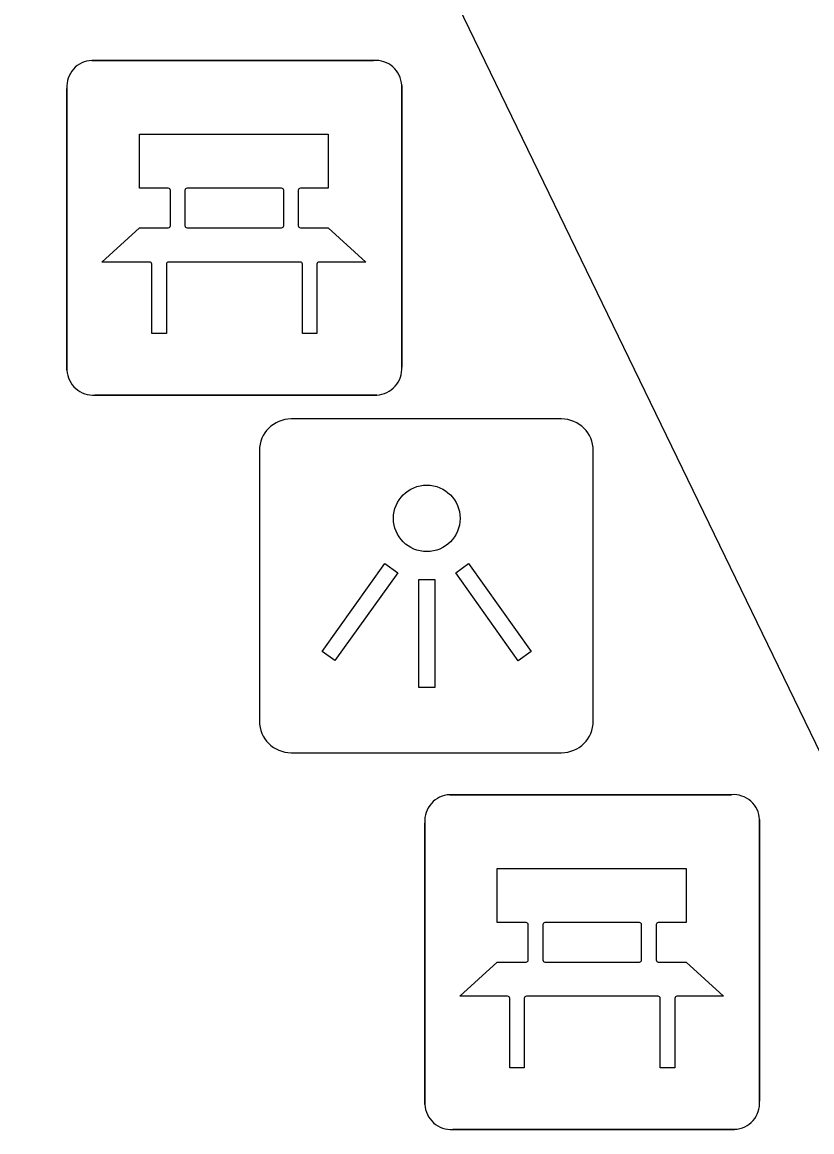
# Model space of a CAD drawing. Extents: x 160457 to 162082, y 388340 to 389736.
# Drawn here: x 161010.063 to 161012.419, y 388897.681 to 388900.994 of the extents above; entities that cross this region are included whole.
import ezdxf

# ---------------------------------------------------------------- set-up
doc = ezdxf.new("R2010")
doc.units = 0
for name, color, linetype in [('IMGEO_Bank', 7, 'Continuous'), ('IMGEO_Lichtpunt', 7, 'Continuous'), ('IMGEO_Voetpad_open', 7, 'Continuous')]:
    doc.layers.add(name, color=color, linetype=linetype)

msp = doc.modelspace()

# ---------------------------------------------------------------- linework, layer by layer
at = {"layer": 'IMGEO_Bank'}
for p, q in [((161010.2709, 388900.8795), (161011.1118, 388900.8795)), ((161011.1118, 388900.8795), (161010.2709, 388900.8795)), ((161011.1955, 388900.8051), (161011.1955, 388899.9642)), ((161011.1955, 388899.9642), (161011.1955, 388900.8051)), ((161010.1965, 388899.9549), (161010.1965, 388900.7958)), ((161010.1965, 388900.7958), (161010.1965, 388899.9549)), ((161010.5051, 388900.3864), (161010.5051, 388900.4916)), ((161010.5487, 388900.4916), (161010.5487, 388900.3864)), ((161010.837, 388900.498), (161010.555, 388900.498)), ((161010.8433, 388900.3864), (161010.8433, 388900.4916)), ((161010.8869, 388900.4916), (161010.8869, 388900.3864)), ((161010.555, 388900.38), (161010.837, 388900.38)), ((161010.8928, 388900.2777), (161010.4997, 388900.2777)), ((161011.1211, 388899.8805), (161010.2802, 388899.8805)), ((161010.2802, 388899.8805), (161011.1211, 388899.8805)), ((161011.3389, 388898.6875), (161012.1798, 388898.6875)), ((161012.1798, 388898.6875), (161011.3389, 388898.6875)), ((161012.2635, 388898.6131), (161012.2635, 388897.7722)), ((161012.2635, 388897.7722), (161012.2635, 388898.6131)), ((161011.2645, 388897.7629), (161011.2645, 388898.6038)), ((161011.2645, 388898.6038), (161011.2645, 388897.7629)), ((161011.5731, 388898.1944), (161011.5731, 388898.2996)), ((161011.6167, 388898.2996), (161011.6167, 388898.1944)), ((161011.905, 388898.306), (161011.623, 388898.306)), ((161011.9113, 388898.1944), (161011.9113, 388898.2996)), ((161011.9549, 388898.2996), (161011.9549, 388898.1944)), ((161011.623, 388898.188), (161011.905, 388898.188)), ((161011.9608, 388898.0857), (161011.5677, 388898.0857)), ((161012.1891, 388897.6885), (161011.3482, 388897.6885)), ((161011.3482, 388897.6885), (161012.1891, 388897.6885))]:
    msp.add_line(p, q, dxfattribs=at)
for points in [[(161010.4987, 388900.498), (161010.4126, 388900.498), (161010.4126, 388900.659), (161010.9765, 388900.659), (161010.9765, 388900.498), (161010.8933, 388900.498)], [(161010.4434, 388900.2777), (161010.301, 388900.2777), (161010.4126, 388900.38), (161010.4987, 388900.38)], [(161010.8933, 388900.38), (161010.9765, 388900.38), (161011.0881, 388900.2777), (161010.9491, 388900.2777)], [(161010.4934, 388900.2713), (161010.4934, 388900.0638), (161010.4498, 388900.0638), (161010.4498, 388900.2713)], [(161010.9427, 388900.2713), (161010.9427, 388900.0638), (161010.8991, 388900.0638), (161010.8991, 388900.2713)], [(161011.5667, 388898.306), (161011.4806, 388898.306), (161011.4806, 388898.467), (161012.0445, 388898.467), (161012.0445, 388898.306), (161011.9613, 388898.306)], [(161011.5114, 388898.0857), (161011.369, 388898.0857), (161011.4806, 388898.188), (161011.5667, 388898.188)], [(161011.9613, 388898.188), (161012.0445, 388898.188), (161012.1561, 388898.0857), (161012.0171, 388898.0857)], [(161011.5614, 388898.0793), (161011.5614, 388897.8718), (161011.5178, 388897.8718), (161011.5178, 388898.0793)], [(161012.0107, 388898.0793), (161012.0107, 388897.8718), (161011.9671, 388897.8718), (161011.9671, 388898.0793)]]:
    msp.add_lwpolyline(points, dxfattribs=at)
for centre, radius, start, end in [((161010.2742, 388900.8016), 0.0779, 92.4484, 184.2845), ((161010.2742, 388900.8016), 0.0779, 92.4484, 184.2845), ((161011.1176, 388900.8018), 0.0779, 2.4484, 94.2845), ((161011.1176, 388900.8018), 0.0779, 2.4484, 94.2845), ((161010.4984, 388900.4913), 0.00671, 2.8957, 87.1043), ((161010.5554, 388900.4913), 0.00671, 92.8957, 177.1043), ((161010.8366, 388900.4913), 0.00671, 2.8957, 87.1043), ((161010.8936, 388900.4913), 0.00671, 92.8957, 177.1043), ((161010.4984, 388900.3867), 0.00671, 272.8957, 357.1043), ((161010.5554, 388900.3867), 0.00671, 182.8957, 267.1043), ((161010.8366, 388900.3867), 0.00671, 272.8957, 357.1043), ((161010.8936, 388900.3867), 0.00671, 182.8957, 267.1043), ((161010.4431, 388900.271), 0.00671, 2.8957, 87.1043), ((161010.5001, 388900.271), 0.00671, 92.8957, 177.1043), ((161010.8924, 388900.271), 0.00671, 2.8957, 87.1043), ((161010.9494, 388900.271), 0.00671, 92.8957, 177.1043), ((161010.2744, 388899.9582), 0.0779, 182.4484, 274.2845), ((161010.2744, 388899.9582), 0.0779, 182.4484, 274.2845), ((161011.1178, 388899.9584), 0.0779, 272.4484, 4.2845), ((161011.1178, 388899.9584), 0.0779, 272.4484, 4.2845), ((161011.3422, 388898.6096), 0.0779, 92.4484, 184.2845), ((161011.3422, 388898.6096), 0.0779, 92.4484, 184.2845), ((161012.1856, 388898.6098), 0.0779, 2.4484, 94.2845), ((161012.1856, 388898.6098), 0.0779, 2.4484, 94.2845), ((161011.5664, 388898.2993), 0.00671, 2.8957, 87.1043), ((161011.6234, 388898.2993), 0.00671, 92.8957, 177.1043), ((161011.9046, 388898.2993), 0.00671, 2.8957, 87.1043), ((161011.9616, 388898.2993), 0.00671, 92.8957, 177.1043), ((161011.5664, 388898.1947), 0.00671, 272.8957, 357.1043), ((161011.6234, 388898.1947), 0.00671, 182.8957, 267.1043), ((161011.9046, 388898.1947), 0.00671, 272.8957, 357.1043), ((161011.9616, 388898.1947), 0.00671, 182.8957, 267.1043), ((161011.5111, 388898.079), 0.00671, 2.8957, 87.1043), ((161011.5681, 388898.079), 0.00671, 92.8957, 177.1043), ((161011.9604, 388898.079), 0.00671, 2.8957, 87.1043), ((161012.0174, 388898.079), 0.00671, 92.8957, 177.1043), ((161011.3424, 388897.7662), 0.0779, 182.4484, 274.2845), ((161011.3424, 388897.7662), 0.0779, 182.4484, 274.2845), ((161012.1858, 388897.7664), 0.0779, 272.4484, 4.2845), ((161012.1858, 388897.7664), 0.0779, 272.4484, 4.2845)]:
    msp.add_arc(centre, radius, start, end, dxfattribs=at)
at = {"layer": 'IMGEO_Lichtpunt'}
for p, q in [((161011.6726, 388899.8091), (161010.8655, 388899.8091)), ((161011.6726, 388899.8091), (161010.8655, 388899.8091)), ((161010.7708, 388899.7145), (161010.7708, 388898.9073)), ((161010.7708, 388899.7145), (161010.7708, 388898.9073)), ((161011.7673, 388898.9073), (161011.7673, 388899.7145)), ((161011.7673, 388898.9073), (161011.7673, 388899.7145)), ((161010.8655, 388898.8127), (161011.6726, 388898.8127)), ((161010.8655, 388898.8127), (161011.6726, 388898.8127))]:
    msp.add_line(p, q, dxfattribs=at)
for points in [[(161011.1452, 388899.3778), (161011.1837, 388899.3503), (161010.9964, 388899.0879), (161010.9579, 388899.1154), (161011.1452, 388899.3778)], [(161011.3566, 388899.3501), (161011.3952, 388899.3775), (161011.5819, 388899.1146), (161011.5433, 388899.0872), (161011.3566, 388899.3501)], [(161011.2467, 388899.3301), (161011.294, 388899.3301), (161011.294, 388899.0077), (161011.2467, 388899.0077), (161011.2467, 388899.3301)]]:
    msp.add_lwpolyline(points, dxfattribs=at)
msp.add_circle((161011.2704, 388899.5124), 0.0994, dxfattribs=at)
for centre, start, end in [((161010.8655, 388899.7145), 90, 180), ((161010.8655, 388899.7145), 90, 180), ((161011.6726, 388899.7145), 0, 90), ((161011.6726, 388899.7145), 0, 90), ((161010.8655, 388898.9073), 180, 270), ((161010.8655, 388898.9073), 180, 270), ((161011.6726, 388898.9073), 270, 0), ((161011.6726, 388898.9073), 270, 360)]:
    msp.add_arc(centre, 0.0946, start, end, dxfattribs=at)
at = {"layer": 'IMGEO_Voetpad_open'}
msp.add_lwpolyline([(161013.227, 388897.198), (161010.41, 388903.012), (161010.063, 388903.661)], dxfattribs=at)

doc.saveas('drawing.dxf')
